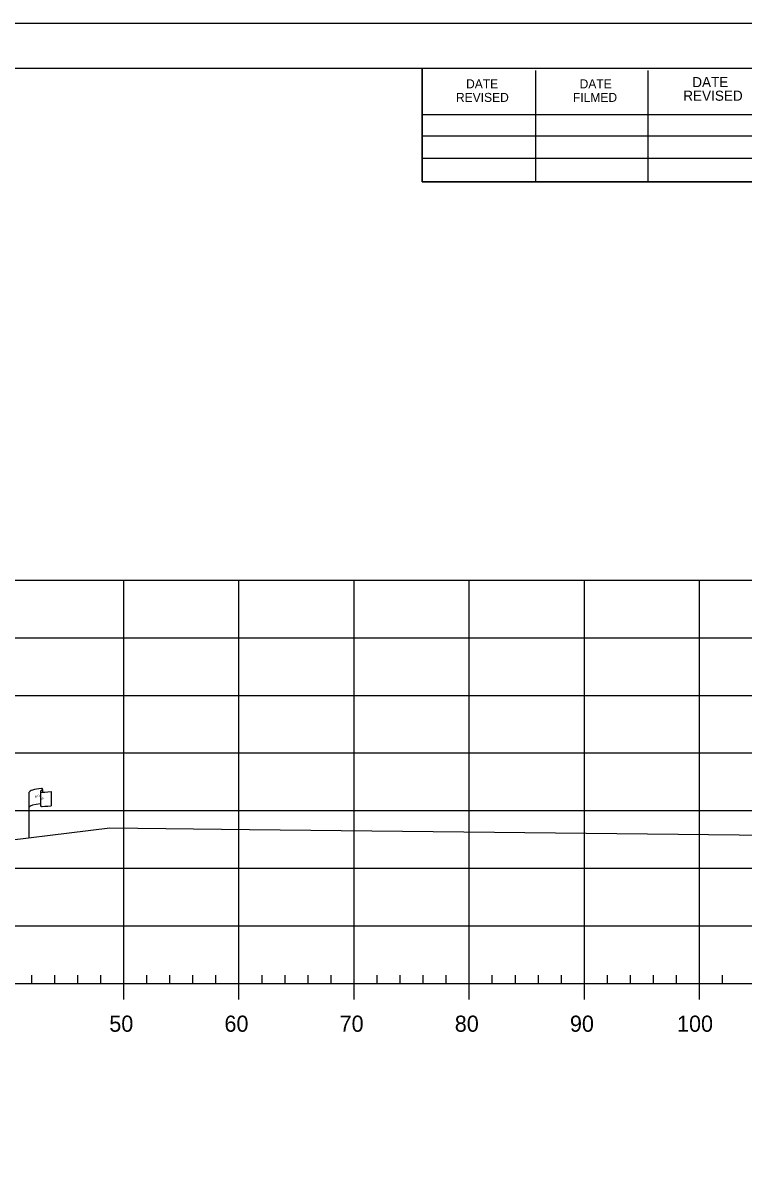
# Model space of a CAD drawing. Extents: x 1370843 to 1371177, y 380307 to 382654.
# Drawn here: x 1371055 to 1371117.6, y 381060.3 to 381160.8 of the extents above; entities that cross this region are included whole.
import ezdxf

# ---------------------------------------------------------------- set-up
doc = ezdxf.new("R2010")
doc.units = 0
for name, color, linetype in [('R_Axis', 7, 'Continuous'), ('R_Axis Annot', 7, 'Continuous'), ('R_Border', 7, 'Continuous'), ('R_Exist Surface', 7, 'Continuous'), ('R_Grid', 7, 'Continuous'), ('R_No Plot', 7, 'Continuous'), ('R_ROW', 7, 'Continuous')]:
    doc.layers.add(name, color=color, linetype=linetype)

msp = doc.modelspace()

# ---------------------------------------------------------------- linework, layer by layer
at = {"layer": 'R_Axis'}
for p, q in [((1371055.71, 381077.46), (1371055.71, 381078.16)), ((1371057.71, 381077.46), (1371057.71, 381078.16)), ((1371059.71, 381077.46), (1371059.71, 381078.16)), ((1371061.71, 381077.46), (1371061.71, 381078.16)), ((1371065.71, 381077.46), (1371065.71, 381078.16)), ((1371067.71, 381077.46), (1371067.71, 381078.16)), ((1371069.71, 381077.46), (1371069.71, 381078.16)), ((1371071.71, 381077.46), (1371071.71, 381078.16)), ((1371075.71, 381077.46), (1371075.71, 381078.16)), ((1371077.71, 381077.46), (1371077.71, 381078.16)), ((1371079.71, 381077.46), (1371079.71, 381078.16)), ((1371081.71, 381077.46), (1371081.71, 381078.16)), ((1371085.71, 381077.46), (1371085.71, 381078.16)), ((1371087.71, 381077.46), (1371087.71, 381078.16)), ((1371089.71, 381077.46), (1371089.71, 381078.16)), ((1371091.71, 381077.46), (1371091.71, 381078.16)), ((1371095.71, 381077.46), (1371095.71, 381078.16)), ((1371097.71, 381077.46), (1371097.71, 381078.16)), ((1371099.71, 381077.46), (1371099.71, 381078.16)), ((1371101.71, 381077.46), (1371101.71, 381078.16)), ((1371105.71, 381077.46), (1371105.71, 381078.16)), ((1371107.71, 381077.46), (1371107.71, 381078.16)), ((1371109.71, 381077.46), (1371109.71, 381078.16)), ((1371111.71, 381077.46), (1371111.71, 381078.16)), ((1371115.71, 381077.46), (1371115.71, 381078.16)), ((1370868.71, 381077.46), (1371158.71, 381077.46)), ((1371063.71, 381076.06), (1371063.71, 381077.46)), ((1371073.71, 381076.06), (1371073.71, 381077.46)), ((1371083.71, 381076.06), (1371083.71, 381077.46)), ((1371093.71, 381076.06), (1371093.71, 381077.46)), ((1371103.71, 381076.06), (1371103.71, 381077.46)), ((1371113.71, 381076.06), (1371113.71, 381077.46))]:
    msp.add_line(p, q, dxfattribs=at)
at = {"layer": 'R_Border'}
for p, q in [((1370855.71, 381156.92), (1371171.89, 381156.92)), ((1371089.63, 381147.04), (1371089.63, 381156.92)), ((1371099.49, 381147.04), (1371099.49, 381156.72)), ((1371109.25, 381147.04), (1371109.25, 381156.72)), ((1371089.63, 381152.9), (1371128.79, 381152.9)), ((1371089.63, 381151.04), (1371128.79, 381151.04)), ((1371089.63, 381147.04), (1371089.63, 381149.1)), ((1371089.63, 381149.1), (1371128.79, 381149.1)), ((1371171.89, 381147.04), (1371089.63, 381147.04))]:
    msp.add_line(p, q, dxfattribs=at)
at = {"layer": 'R_Exist Surface'}
msp.add_line((1371074.63, 381090.83), (1371158.71, 381089.9), dxfattribs=at)
msp.add_lwpolyline([(1371050.23, 381089.45), (1371062.5, 381090.97), (1371074.63, 381090.83)], dxfattribs=at)
at = {"layer": 'R_Grid'}
for p, q in [((1370868.71, 381112.46), (1371158.71, 381112.46)), ((1371063.71, 381077.46), (1371063.71, 381112.46)), ((1371073.71, 381077.46), (1371073.71, 381112.46)), ((1371083.71, 381077.46), (1371083.71, 381112.46)), ((1371093.71, 381077.46), (1371093.71, 381112.46)), ((1371103.71, 381077.46), (1371103.71, 381112.46)), ((1371113.71, 381077.46), (1371113.71, 381112.46)), ((1370868.71, 381107.46), (1371158.71, 381107.46)), ((1370868.71, 381102.46), (1371158.71, 381102.46)), ((1370868.71, 381097.46), (1371158.71, 381097.46)), ((1370868.71, 381092.46), (1371158.71, 381092.46)), ((1370868.71, 381087.46), (1371158.71, 381087.46)), ((1370868.71, 381082.46), (1371158.71, 381082.46)), ((1370868.71, 381077.46), (1371158.71, 381077.46))]:
    msp.add_line(p, q, dxfattribs=at)
at = {"layer": 'R_No Plot'}
msp.add_line((1370843.31, 381160.82), (1371176.64, 381160.82), dxfattribs=at)
for points in [[(1370843.3, 381160.82), (1371176.64, 381160.82), (1371176.64, 380947.48), (1370843.3, 380947.48)], [(1371089.63, 381156.92), (1371089.63, 381147.04), (1371125.36, 381147.04), (1371125.36, 381144.12), (1371148.56, 381144.12), (1371148.56, 381119.79), (1371171.89, 381119.79), (1371171.89, 380951.46), (1370855.71, 380951.46), (1370855.71, 381156.92)]]:
    msp.add_lwpolyline(points, close=True, dxfattribs=at)
at = {"layer": 'R_ROW'}
for p, q in [((1371055.48, 381090.1), (1371055.48, 381094.05)), ((1371056.48, 381094.14), (1371056.48, 381094.13)), ((1371056.48, 381094.13), (1371056.48, 381092.9)), ((1371056.65, 381094.3), (1371056.65, 381094.06)), ((1371057.41, 381094.11), (1371057.41, 381092.87))]:
    msp.add_line(p, q, dxfattribs=at)
for centre, radius, start, end in [((1371056.56, 381094.14), 0.078, 88.6458, 274.2828), ((1371056.57, 381094.3), 0.0783, 263.0712, 93.9564), ((1371056.56, 381092.9), 0.0783, 180, 273.9564)]:
    msp.add_arc(centre, radius, start, end, dxfattribs=at)
for centre, major_axis, ratio, start_param, end_param in [((1371057.07, 381094.09), (-1.58, -0.04), 0.19887, 5.030368, 6.283185), ((1371057.77, 381094.21), (-1.23, -0.13), 0.052933, 0.159456, 1.268315), ((1371057.06, 381092.77), (-1.58, -0.04), 0.19887, 5.083035, 6.194897), ((1371057.77, 381092.97), (-1.23, -0.13), 0.052933, 0.159456, 1.268315)]:
    msp.add_ellipse(centre, major_axis=major_axis, ratio=ratio, start_param=start_param, end_param=end_param, dxfattribs=at)

# ---------------------------------------------------------------- texts
at = {"layer": 'R_Axis Annot'}
for s, p in [('50', (1371062.45, 381073.26)), ('60', (1371072.45, 381073.26)), ('70', (1371082.45, 381073.26)), ('80', (1371092.45, 381073.26)), ('90', (1371102.45, 381073.26)), ('100', (1371111.75, 381073.26))]:
    msp.add_text(s, height=1.4, dxfattribs=at).set_placement(p)
at = {"layer": 'R_Border'}
for s, height, p in [('DATE', 0.782, (1371093.43, 381155.16)), ('DATE', 0.782, (1371103.29, 381155.16)), ('DATE', 0.879, (1371113.07, 381155.26)), ('REVISED', 0.879, (1371112.29, 381154.08)), ('REVISED', 0.782, (1371092.55, 381153.98)), ('FILMED', 0.782, (1371102.71, 381153.98))]:
    msp.add_text(s, height=height, rotation=360, dxfattribs=at).set_placement(p)
at = {"layer": 'R_ROW'}
for s, height, rotation, p in [('R ', 0.2, 9.9884, (1371056, 381093.55)), (' O', 0.2, 9.9884, (1371056.15, 381093.6)), ('W', 0.2, 351.1788, (1371056.48, 381093.43)), ('DWB 11-9-07', 0.001, 90, (1371056.65, 381094.06)), ('DWB 11-9-07', 0.001, 5.0717, (1371057.4, 381092.87)), ('DWB 11-9-07', 0.001, 90, (1371055.48, 381090.1))]:
    msp.add_text(s, height=height, rotation=rotation, dxfattribs=at).set_placement(p)

doc.saveas('drawing.dxf')
